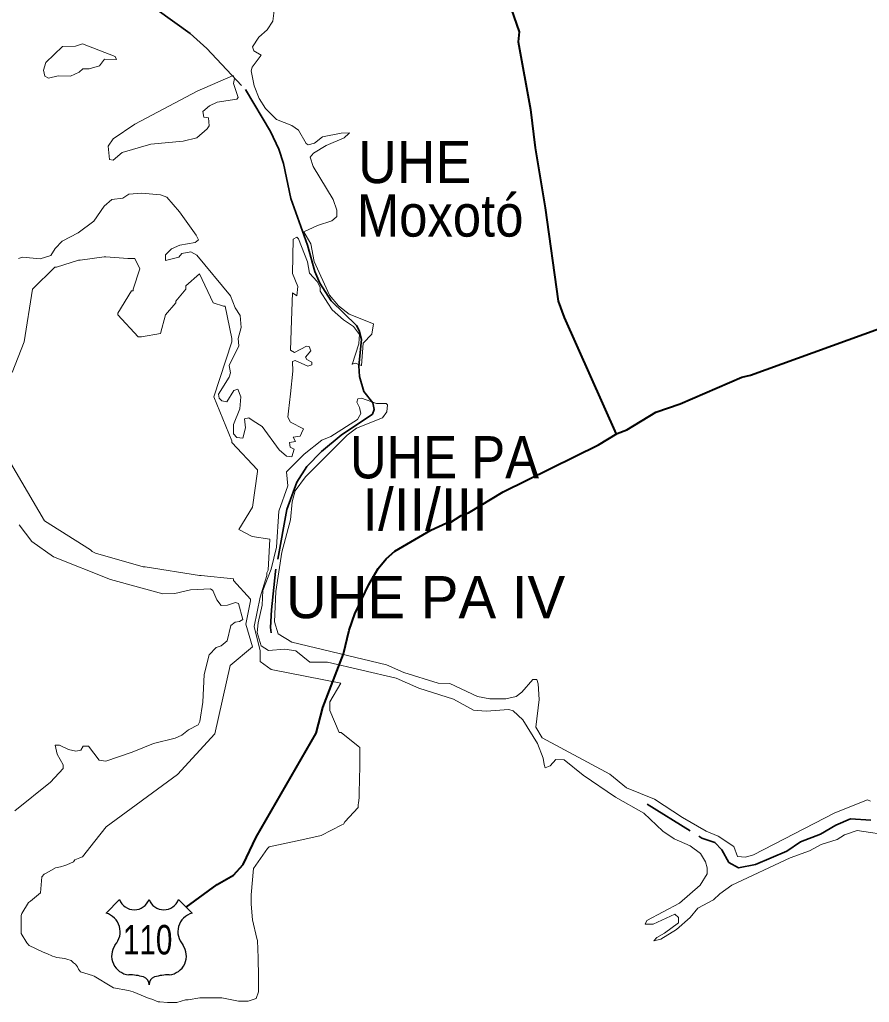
# Model space of a CAD drawing. Extents: x 553962 to 842807, y 8883888 to 9032388.
# Drawn here: x 580528 to 582541, y 8910928 to 8913256 of the extents above; entities that cross this region are included whole.
import ezdxf
from ezdxf.enums import TextEntityAlignment as Align

# ---------------------------------------------------------------- set-up
doc = ezdxf.new("R2010")
doc.units = 0
doc.header["$LTSCALE"] = 20
doc.linetypes.add('LONG_DASH_SHORT_DASH', pattern=[9.9, 6, -1.2, 1.5, -1.2])
doc.layers.add('6', color=7, linetype='Continuous', lineweight=13)

msp = doc.modelspace()

# ---------------------------------------------------------------- linework, layer by layer
at = {"layer": '6', "lineweight": 25}
for p, q in [((580732.91, 8911139.12), (580764.9, 8911171.1)), ((580904.76, 8911171.1), (580936.75, 8911139.12))]:
    msp.add_line(p, q, dxfattribs=at)
at = {"layer": '6', "linetype": 'LONG_DASH_SHORT_DASH', "lineweight": 35}
for points in [[(580853.99, 8913279.92), (580932.21, 8913223.81), (580972.1, 8913187.74), (581063.22, 8913090.63), (581122.52, 8912991.5), (581142.03, 8912949.85), (581153.18, 8912915.55), (581170.99, 8912832.25), (581209.87, 8912721.66), (581227.59, 8912659.45), (581239.24, 8912631.82), (581266.5, 8912590.28), (581326.16, 8912531.47), (581332.62, 8912519.41), (581337.83, 8912498.47), (581331.78, 8912436.4), (581333.11, 8912411.14), (581343.87, 8912375), (581365.07, 8912348.15), (581368.5, 8912332.5), (581364.17, 8912321.33), (581289.88, 8912271.65), (581243.52, 8912233.08), (581208.56, 8912197.69), (581185.2, 8912160.47), (581161.55, 8912095.93), (581134.34, 8911949.06), (581124.69, 8911857.91), (581122.52, 8911815.63), (581124.02, 8911803.06)], [(582014.58, 8911397.4), (582144.13, 8911317.02), (582174.86, 8911306.16), (582192.12, 8911288.93), (582208.58, 8911258.67), (582231.55, 8911246.51), (582271.24, 8911254.29), (582345.61, 8911286.27), (582378.51, 8911308.33), (582425.25, 8911326.09), (582461.57, 8911347.7), (582496.6, 8911362.37), (582544.49, 8911359.36)]]:
    msp.add_lwpolyline(points, dxfattribs=at)
at = {"layer": '6'}
for points in [[(581309.85, 8912988.19), (581309.85, 8912988.19), (581289.65, 8912987.72), (581245.47, 8912978.72), (581227.18, 8912963.45), (581212, 8912960.06), (581207.23, 8912962.63), (581188.94, 8912994.88), (581172.75, 8913005.94), (581137.11, 8913019.95), (581110.74, 8913045.91), (581095.96, 8913069.96), (581084.03, 8913099.78), (581076.78, 8913135.38), (581079.32, 8913143.96), (581100.55, 8913172.43), (581083.18, 8913182.27), (581079.78, 8913192.05), (581095.05, 8913214.95), (581115.01, 8913232.38), (581127.74, 8913252.73), (581131.62, 8913278.38)], [(581277.79, 8912788.2), (581279.47, 8912789.62), (581279.98, 8912805.14), (581270.95, 8912830.43), (581223.79, 8912908.64), (581216.61, 8912930.39), (581224.68, 8912939.67), (581254.83, 8912957.94), (581296.73, 8912976.55), (581308.1, 8912986.63), (581309.85, 8912988.19)], [(580525.76, 8912690.68), (580535.47, 8912693.22), (580577.03, 8912689.85), (580577.03, 8912689.85), (580602.59, 8912697.49), (580612.88, 8912714.1), (580628.99, 8912731.47), (580667.27, 8912751.48), (580704.15, 8912779.03), (580728.87, 8912814.36), (580747.1, 8912830.46), (580772.58, 8912833.46), (580786.61, 8912842.78), (580816.82, 8912845.34), (580861.76, 8912841.51), (580876.67, 8912835.55), (580907.27, 8912800.73), (580946.77, 8912745.92), (580951.84, 8912734.46), (580944.06, 8912728.45), (580907.74, 8912722.38), (580888.11, 8912713.17), (580873.67, 8912699.1), (580873.7, 8912686.07), (580905.13, 8912693.68), (580912.8, 8912702.15), (580933.61, 8912706.4), (580948.47, 8912698.33), (581027.89, 8912601.94), (581038.97, 8912573.86), (581050.48, 8912554.99), (581053.41, 8912527.12), (581046.2, 8912500.75), (581047.89, 8912483.11), (581024.98, 8912437.1), (581027.92, 8912419.76), (581024.94, 8912409.02), (580999.48, 8912368.6), (581000.75, 8912359.32), (581007.07, 8912352.97), (581019.32, 8912350.8), (581035.55, 8912377.96), (581045.25, 8912380.97), (581052.52, 8912362.39), (581049.6, 8912334.29), (581034.73, 8912296.8), (581034.76, 8912275.15), (581043.22, 8912266.28), (581057.13, 8912265), (581063.6, 8912289.16), (581060.65, 8912310.82), (581070.89, 8912312.54), (581081.58, 8912305.81)], [(581366.48, 8912535.81), (581309.14, 8912558.59), (581283.65, 8912578.56), (581262.28, 8912603.87), (581262.28, 8912603.87), (581225.89, 8912683.52), (581218.27, 8912725.06), (581201.72, 8912753.53), (581233.59, 8912768.45), (581267.92, 8912779.89), (581277.79, 8912788.2)], [(581172.71, 8912543.74), (581174.98, 8912608.88), (581185.11, 8912601.84), (581187.65, 8912624.03), (581174.91, 8912654.72), (581176.23, 8912736.13), (581185.29, 8912741.22), (581189.31, 8912737.09), (581210.61, 8912682.62), (581215.27, 8912655.48), (581233.15, 8912635.84), (581239.91, 8912622.29), (581239.96, 8912613.33), (581258.46, 8912584.33)], [(580510.58, 8912419.94), (580538.83, 8912492.6), (580559.01, 8912617.74), (580611.47, 8912670.22), (580615.5, 8912670.22), (580667.96, 8912686.37), (580672, 8912686.37), (580728.5, 8912694.44), (580732.53, 8912694.44), (580784.99, 8912690.4), (580793.06, 8912690.4), (580797.1, 8912690.4), (580801.13, 8912690.4), (580813.24, 8912666.18), (580797.1, 8912617.74), (580797.1, 8912613.71), (580793.06, 8912613.71), (580760.78, 8912561.23), (580760.78, 8912557.19), (580809.21, 8912504.71), (580813.24, 8912504.71), (580817.28, 8912504.71), (580861.67, 8912512.79), (580873.77, 8912557.19), (580897.99, 8912585.45), (580897.99, 8912589.49), (580922.2, 8912617.74), (580922.2, 8912621.78), (580922.2, 8912625.82), (580954.48, 8912654.07), (580986.76, 8912585.45), (581010.98, 8912577.38), (581015.01, 8912577.38), (581031.15, 8912500.68), (581031.15, 8912496.64), (581031.15, 8912492.6), (580988.25, 8912362.74), (581031.15, 8912258.47), (581031.15, 8912254.43), (581091.69, 8912189.85), (581091.69, 8912185.81), (581079.58, 8912101.04), (581047.3, 8912048.56)], [(581258.46, 8912584.33), (581268.35, 8912568.82), (581295.29, 8912545.29), (581318.98, 8912529.64), (581333.77, 8912510.22), (581332.78, 8912500.69)], [(581218.22, 8912471.48), (581214.43, 8912482.26), (581208.03, 8912482.91), (581179.63, 8912467.67), (581170.25, 8912473.23), (581172.71, 8912543.74)], [(581337.17, 8912437.01), (581338.11, 8912436.63), (581342.32, 8912490.11), (581362.26, 8912511.01), (581366.77, 8912535.7), (581366.48, 8912535.81)], [(581332.78, 8912500.69), (581331.51, 8912488.33), (581315.91, 8912439.51), (581316.21, 8912439.62), (581316.23, 8912440.52)], [(581169.92, 8912369.92), (581175.78, 8912423.6), (581174.51, 8912446.35), (581181.32, 8912448.5), (581210.99, 8912434.95), (581220.8, 8912438.46), (581220.36, 8912445.12), (581208.88, 8912451.12), (581205.52, 8912456.65), (581218.22, 8912471.48), (581218.22, 8912471.48)], [(581316.21, 8912439.62), (581324.13, 8912442.34), (581337.17, 8912437.01)], [(581196.05, 8912276.3), (581200.43, 8912286.97), (581169.86, 8912302.78), (581163.89, 8912314.7), (581165.43, 8912328.78), (581169.92, 8912369.92)], [(581135.54, 8911901.56), (581149.3, 8911994.59), (581170.22, 8912071.46), (581173.66, 8912113.45), (581181.23, 8912140.19), (581205.37, 8912173.1), (581304.59, 8912271.89), (581326.63, 8912288.64), (581388.01, 8912312.79), (581398.28, 8912327.22), (581399.73, 8912343.59), (581396.93, 8912346.6), (581374.09, 8912347.03), (581338.11, 8912359.7), (581329.61, 8912358.19), (581326.97, 8912349.77), (581333.68, 8912337.42), (581336.68, 8912322.71), (581329.02, 8912309.24), (581265.49, 8912268.77), (581244.2, 8912259.8), (581202.08, 8912226.95), (581160.54, 8912185.1), (581163.28, 8912151.7), (581142.63, 8912091.36), (581136.64, 8912005.99), (581124.11, 8911954.13), (581104.67, 8911903.55), (581102.87, 8911869.25), (581093.01, 8911827.16), (581091, 8911804.14), (581100.61, 8911772.3), (581118.25, 8911761.79), (581156.82, 8911764.7), (581182.67, 8911761.06), (581215.46, 8911733.47), (581257.23, 8911733.87), (581420.57, 8911696.05), (581473.72, 8911672.47), (581556.1, 8911645.86), (581603.48, 8911620.05), (581633.19, 8911617.97), (581687.31, 8911621.41), (581697.26, 8911618.82), (581720.15, 8911596.76), (581754.83, 8911541.33), (581768.49, 8911506.12), (581770.76, 8911491.12), (581773.43, 8911483.13), (581785.41, 8911488.46), (581798.73, 8911502.92), (581818.19, 8911502.39), (581863.01, 8911466.27), (581940.04, 8911413.84), (582006.86, 8911375.89), (582051.77, 8911333.23), (582079.14, 8911315.48), (582116.85, 8911298.33), (582141.34, 8911280.07), (582153.18, 8911260.54), (582157.37, 8911246.53), (582156.79, 8911231.86), (582140.62, 8911204.97), (582091.41, 8911162.74), (582014.45, 8911121.44)], [(581081.58, 8912305.81), (581102.95, 8912292.36), (581143.52, 8912237.34), (581160.11, 8912222.08), (581173.11, 8912220.7), (581178.38, 8912238.48), (581168.96, 8912243.37), (581167.3, 8912254.34), (581181.73, 8912256.81), (581176.01, 8912267.38), (581193.17, 8912269.27), (581196.05, 8912276.3)], [(580733.25, 8911343.85), (580902.02, 8911467.26), (580990.8, 8911564.15), (581027.12, 8911725.62), (581079.58, 8911770.02), (581064.53, 8911823.58), (581075.55, 8911879.01), (581075.55, 8911883.05), (581035.19, 8911927.46), (581035.19, 8911931.49), (580958.52, 8911939.57), (580954.48, 8911939.57), (580825.35, 8911959.75), (580821.31, 8911959.75), (580708.32, 8911992.04), (580700.25, 8911996.08), (580696.21, 8912000.12), (580587.26, 8912068.74), (580506.55, 8912205.99)], [(580896.64, 8911553.8), (580912.74, 8911561), (580928.04, 8911573.3), (580950.98, 8911585.21), (580955.26, 8911593.31), (580962.07, 8911639.19), (580965.48, 8911704.66), (580977.35, 8911751.3), (580993.9, 8911768.72), (581005.45, 8911772.62), (581020.26, 8911784.49), (581028.35, 8911821.02), (581038.55, 8911828.65), (581049.55, 8911829.94), (581056.8, 8911835.1), (581046.74, 8911872.73), (581039.4, 8911875.38), (581020.75, 8911869.05), (581005.84, 8911868.2), (580995.19, 8911881.39), (580986.27, 8911903.85), (580980.33, 8911907.25), (580933.18, 8911905.14), (580895.79, 8911896.23), (580867.58, 8911895.41), (580743.65, 8911929.8), (580608.6, 8911983.75), (580557.19, 8912019.43), (580527, 8912058.99)], [(581047.3, 8912048.56), (581079.2, 8912031.68), (581120.63, 8912025.3), (581117.44, 8911951.97), (581114.26, 8911945.59), (581114.26, 8911939.22), (581098.32, 8911888.2), (581083.89, 8911818.18), (581098.32, 8911760.99), (581098.32, 8911735.17), (581123.82, 8911716.04), (581289.55, 8911684.16)], [(582544.18, 8911404.79), (582536.64, 8911407.9), (582459.2, 8911376.76), (582266.87, 8911276.97), (582247.87, 8911271.99), (582228.89, 8911273.03), (582219.83, 8911296.8), (582183.15, 8911321.64), (582155.01, 8911333.17), (582098.21, 8911365.88), (582032.56, 8911409.34), (581966.07, 8911435.95), (581926.11, 8911468.6), (581766.41, 8911554.46), (581750.96, 8911579.76), (581759.21, 8911644.96), (581757, 8911682.33), (581753.89, 8911692.99), (581744.15, 8911692.62), (581718.17, 8911662.44), (581704.58, 8911652.59), (581679.78, 8911647.1), (581642.22, 8911646.75), (581613.1, 8911652.49), (581547.6, 8911683.53), (581519.62, 8911683.98), (581438.53, 8911708.99), (581397.41, 8911727.8), (581173.07, 8911780.9), (581140.44, 8911800.86), (581132.1, 8911829.07), (581135.54, 8911901.56)], [(581091.58, 8911074.28), (581090.1, 8911078.73), (581079.73, 8911123.16), (581076.77, 8911160.19), (581076.77, 8911182.41), (581082.69, 8911244.62), (581115.27, 8911292.01), (581119.71, 8911296.46), (581196.7, 8911312.75), (581242.6, 8911323.12), (581291.47, 8911348.3), (581295.91, 8911349.78), (581298.87, 8911355.7), (581329.96, 8911389.77), (581329.96, 8911395.69), (581331.45, 8911400.14), (581332.93, 8911411.99), (581332.93, 8911423.84), (581334.41, 8911487.53), (581334.41, 8911491.97), (581334.41, 8911496.41), (581334.41, 8911531.96), (581329.96, 8911534.92), (581289.99, 8911567.51), (581285.54, 8911567.51), (581263.33, 8911619.35), (581263.33, 8911640.08), (581289.55, 8911684.16)], [(581289.55, 8911684.16), (581263.33, 8911640.08), (581263.33, 8911619.35), (581285.54, 8911567.51), (581289.99, 8911567.51), (581329.96, 8911534.92), (581334.41, 8911531.96), (581334.41, 8911496.41), (581334.41, 8911491.97), (581334.41, 8911487.53), (581332.93, 8911423.84), (581332.93, 8911411.99), (581331.45, 8911400.14), (581329.96, 8911395.69), (581329.96, 8911389.77), (581298.87, 8911355.7), (581295.91, 8911349.78), (581291.47, 8911348.3), (581242.6, 8911323.12), (581196.7, 8911312.75), (581119.71, 8911296.46), (581115.27, 8911292.01), (581082.69, 8911244.62), (581076.77, 8911182.41), (581076.77, 8911160.19), (581079.73, 8911123.16), (581090.1, 8911078.73), (581091.58, 8911074.28)], [(580516.87, 8911381.33), (580601.08, 8911449.4), (580631.43, 8911481.85), (580631.6, 8911490.31), (580617.51, 8911516.03), (580612.48, 8911537.21), (580623.08, 8911537.2), (580644.24, 8911526.62), (580661.32, 8911523.21), (580673.58, 8911525.35), (580678.68, 8911535.05), (580691.82, 8911535.09), (580716.48, 8911501.59), (580732.18, 8911499.42), (580794.68, 8911520.23), (580845.5, 8911541.42), (580896.64, 8911553.8)], [(580733.25, 8911343.85), (580706.6, 8911309.79), (580676.99, 8911272.76), (580671.07, 8911269.8), (580659.22, 8911265.35), (580656.26, 8911260.91), (580639.97, 8911253.5), (580635.53, 8911252.02), (580625.16, 8911249.06), (580613.32, 8911246.1), (580592.59, 8911234.25), (580586.67, 8911231.29), (580580.74, 8911225.36), (580577.78, 8911186.85), (580554.09, 8911167.6), (580549.65, 8911164.63), (580533.36, 8911137.97), (580531.88, 8911133.53), (580531.88, 8911123.16), (580531.88, 8911095.02), (580531.88, 8911090.58), (580545.21, 8911068.36), (580551.13, 8911062.43), (580582.23, 8911047.62), (580588.15, 8911044.66), (580592.59, 8911043.18), (580605.92, 8911037.25), (580611.84, 8911035.77), (580616.28, 8911034.29), (580635.53, 8911031.33), (580639.97, 8911029.85), (580650.34, 8911026.89), (580656.26, 8911020.96), (580660.7, 8911018), (580665.14, 8911012.07), (580668.1, 8911006.15), (580672.55, 8911000.23), (580700.68, 8910991.34), (580705.12, 8910989.86), (580746.58, 8910964.68), (580751.02, 8910961.72), (580786.56, 8910955.79), (580796.92, 8910952.83), (580835.42, 8910936.54), (580841.34, 8910935.05), (580856.15, 8910929.13), (580860.59, 8910929.13), (580878.36, 8910927.65), (580884.28, 8910927.65), (580894.65, 8910927.65), (580900.57, 8910927.65), (580921.3, 8910933.57), (580927.22, 8910933.57), (580955.35, 8910938.02), (580967.2, 8910938.02), (581007.18, 8910938.02), (581047.16, 8910930.61), (581069.37, 8910930.61), (581088.61, 8910936.54), (581094.54, 8910952.83), (581094.54, 8910957.27), (581094.54, 8910994.3), (581093.06, 8911026.89), (581093.06, 8911032.81), (581091.58, 8911074.28)], [(581091.58, 8911074.28), (581093.06, 8911032.81), (581093.06, 8911026.89), (581094.54, 8910994.3), (581094.54, 8910957.27), (581094.54, 8910952.83), (581088.61, 8910936.54), (581069.37, 8910930.61), (581047.16, 8910930.61), (581007.18, 8910938.02), (580967.2, 8910938.02), (580955.35, 8910938.02), (580927.22, 8910933.57), (580921.3, 8910933.57), (580900.57, 8910927.65), (580894.65, 8910927.65), (580884.28, 8910927.65), (580878.36, 8910927.65), (580860.59, 8910929.13), (580856.15, 8910929.13), (580841.34, 8910935.05), (580835.42, 8910936.54), (580796.92, 8910952.83), (580786.56, 8910955.79), (580751.02, 8910961.72), (580746.58, 8910964.68), (580705.12, 8910989.86), (580700.68, 8910991.34), (580672.55, 8911000.23), (580668.1, 8911006.15), (580665.14, 8911012.07), (580660.7, 8911018), (580656.26, 8911020.96), (580650.34, 8911026.89), (580639.97, 8911029.85), (580635.53, 8911031.33), (580616.28, 8911034.29), (580611.84, 8911035.77), (580605.92, 8911037.25), (580592.59, 8911043.18), (580588.15, 8911044.66), (580582.23, 8911047.62), (580551.13, 8911062.43), (580545.21, 8911068.36), (580531.88, 8911090.58), (580531.88, 8911095.02), (580531.88, 8911123.16), (580531.88, 8911133.53), (580533.36, 8911137.97), (580549.65, 8911164.63), (580554.09, 8911167.6), (580577.78, 8911186.85), (580580.74, 8911225.36), (580586.67, 8911231.29), (580592.59, 8911234.25), (580613.32, 8911246.1), (580625.16, 8911249.06), (580635.53, 8911252.02), (580639.97, 8911253.5), (580656.26, 8911260.91), (580659.22, 8911265.35), (580671.07, 8911269.8), (580676.99, 8911272.76), (580706.6, 8911309.79), (580733.25, 8911343.85)], [(582014.45, 8911121.44), (582010.46, 8911113), (582029.09, 8911112.56), (582080.33, 8911136.54), (582089.31, 8911129.01), (582089.31, 8911116.19), (582056.3, 8911091.29), (582037.96, 8911081.48), (582030.86, 8911073.49), (582047.19, 8911077.71), (582084.2, 8911099.99), (582117.09, 8911129.08), (582134.57, 8911150.45), (582172.34, 8911170.21), (582186.68, 8911184.53), (582215.47, 8911205.47), (582353.57, 8911270.24), (582399.64, 8911286.46), (582427.24, 8911301.94), (582464.79, 8911313.91), (582482.72, 8911324.99), (582512.25, 8911335.28), (582681.68, 8911309.63)]]:
    msp.add_lwpolyline(points, dxfattribs=at)
at = {"layer": '6', "lineweight": 40}
for points in [[(581692.81, 8913281.99), (581711.37, 8913227.56), (581709.66, 8913204.21), (581738.17, 8913043.9), (581749.43, 8912952.63), (581773.28, 8912810.37), (581804.35, 8912589.41), (581818.25, 8912550.35), (581941.16, 8912274.04)], [(581088.69, 8911319.22), (581230.61, 8911565.59), (581246.63, 8911626.17), (581295.88, 8911753.48), (581309.29, 8911809.39), (581322.71, 8911848.35), (581355.48, 8911918.25), (581377.67, 8911955.62), (581396.64, 8911978.49), (581417.39, 8911997.08), (581502.6, 8912046.39), (581540.56, 8912063.63), (581547.59, 8912064.15), (581573.91, 8912081.37), (581591.67, 8912087.9), (581673.77, 8912137.16), (581899.5, 8912248.74), (581943.64, 8912275.54), (581966.96, 8912284.65), (582035.62, 8912326.08), (582092.7, 8912345.91), (582239.19, 8912409.07), (582260, 8912414.32), (582602.04, 8912537.95)], [(580922.74, 8911153.12), (580996.23, 8911207.14), (581034.75, 8911228.79), (581057.95, 8911254.38), (581088.69, 8911319.22)]]:
    msp.add_lwpolyline(points, dxfattribs=at)
at = {"layer": '6'}
for points in [[(580677.44, 8913199.26), (580754.64, 8913169.11), (580757.66, 8913161.84), (580729.36, 8913163.16), (580717.71, 8913146.99), (580692.72, 8913140.19), (580677.86, 8913140.16), (580668.95, 8913131.72), (580648.56, 8913122.37), (580619.69, 8913123.61), (580597.07, 8913117.67), (580587.79, 8913122.78), (580585.24, 8913136.48), (580590.36, 8913155.03), (580629.87, 8913192.53), (580660.43, 8913193.73)], [(580749.68, 8912974.09), (580801.15, 8913008.54), (580948.9, 8913087.07), (581033.9, 8913123.97), (581037.26, 8913116.77), (581035.23, 8913105.43), (581045.73, 8913072.18), (581042.67, 8913067.94), (580996.01, 8913061.14), (580977.84, 8913051.84), (580962.15, 8913039.12), (580964.61, 8913025.53), (580976.04, 8913023.76), (580976.93, 8913004.66), (580972.67, 8912997.46), (580948.05, 8912976.63), (580915.39, 8912968.55), (580838.82, 8912961.73), (580770.89, 8912941.35), (580750.07, 8912923.11), (580741.58, 8912925.26), (580737.78, 8912956.26)]]:
    msp.add_lwpolyline(points, close=True, dxfattribs=at)
at = {"layer": '6', "lineweight": 25}
for centre, radius, start, end in [((580799.87, 8911184.49), 37.44, 200.95927, 339.04073), ((580869.8, 8911184.49), 37.44, 200.95927, 339.04073), ((580720.5, 8911094.74), 46.07, 317.5721, 74.36886), ((580949.16, 8911094.74), 46.07, 105.62774, 222.4279), ((580791.2, 8911037.72), 44.94, 144.73733, 264.65778), ((580878.46, 8911037.72), 44.94, 275.34222, 35.26267), ((580786.81, 8910875.02), 117.95, 72.89371, 89.90057), ((580815.96, 8910969.7), 18.89, 357.69345, 72.92955), ((580853.7, 8910969.7), 18.89, 107.07045, 182.30655), ((580882.85, 8910875.02), 117.95, 90.09943, 107.10629)]:
    msp.add_arc(centre, radius, start, end, dxfattribs=at)

# ---------------------------------------------------------------- texts
at = {"layer": '6'}
for s, height, width, p in [('UHE', 100, 0.95, (581464.1, 8912869.07)), ('Moxotó', 100, 0.9, (581524.48, 8912742.28)), ('UHE PA', 100, 0.9, (581534.8, 8912169.45)), ('110', 70, 0.75, (580831.6, 8911041.11))]:
    msp.add_text(s, height=height, dxfattribs=dict(at, width=width)).set_placement(p, align=Align.CENTER)
for s, p in [('I/II/III', (581488.77, 8912045.69)), ('UHE PA IV', (581489.98, 8911837.92))]:
    msp.add_text(s, height=100, dxfattribs=at).set_placement(p, align=Align.CENTER)

doc.saveas('drawing.dxf')
